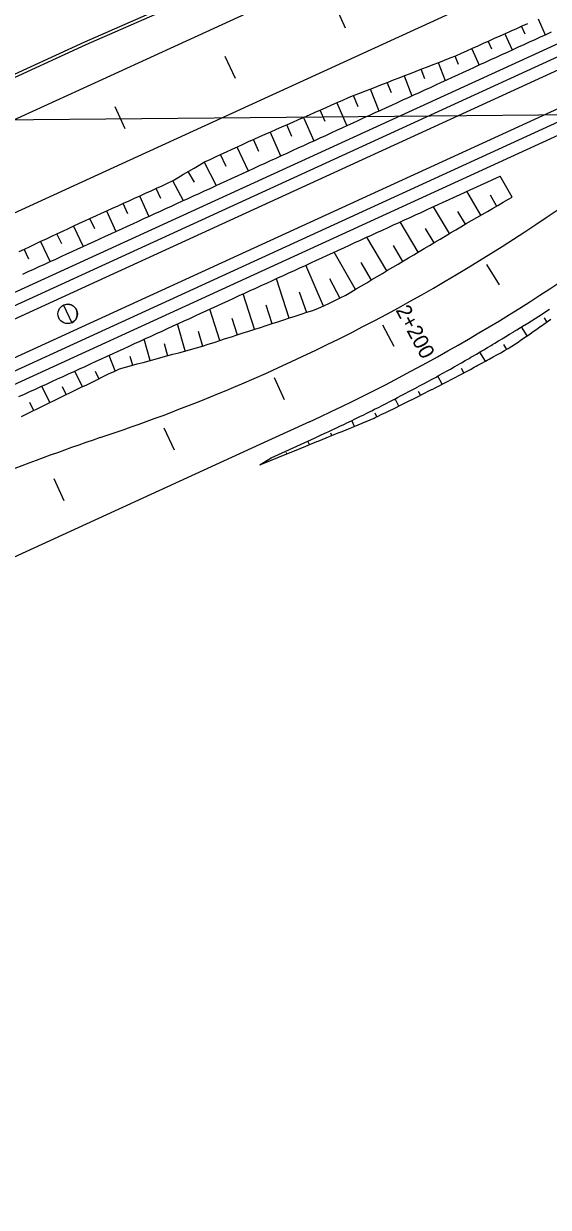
# Model space of a CAD drawing. Extents: x 6503541 to 6503743, y 5888004 to 5888145.
# Drawn here: x 6503640.538 to 6503641.577, y 5888070.229 to 5888072.574 of the extents above; entities that cross this region are included whole.
import ezdxf

# ---------------------------------------------------------------- set-up
doc = ezdxf.new("R2010")
doc.units = 0
doc.layers.add('12', color=7, linetype='Continuous')
doc.layers.add('tabela', color=7, linetype='Continuous')

msp = doc.modelspace()

# ---------------------------------------------------------------- linework, layer by layer
at = {"layer": '12'}
for p, q in [((6503641.6842, 5888072.9891), (6503640.659, 5888072.5377)), ((6503641.6866, 5888072.9836), (6503640.6615, 5888072.5322)), ((6503641.5771, 5888072.8686), (6503640.6941, 5888072.4638)), ((6503641.6471, 5888072.7159), (6503640.7641, 5888072.311)), ((6503637.3116, 5888070.5709), (6503641.7244, 5888072.5939)), ((6503624.2939, 5888064.5761), (6503641.7343, 5888072.5724)), ((6503641.531, 5888072.5533), (6503641.5238, 5888072.5692)), ((6503641.5567, 5888072.584), (6503641.5706, 5888072.5522)), ((6503624.3039, 5888064.5543), (6503641.7443, 5888072.5505)), ((6503641.491, 5888072.5544), (6503641.5055, 5888072.5224)), ((6503640.659, 5888072.5377), (6503637.1578, 5888070.9324)), ((6503640.6615, 5888072.5322), (6503637.1603, 5888070.9269)), ((6503641.4254, 5888072.5248), (6503641.44, 5888072.4923)), ((6503641.4655, 5888072.5235), (6503641.4582, 5888072.5396)), ((6503641.359, 5888072.4971), (6503641.3728, 5888072.4615)), ((6503641.3994, 5888072.4935), (6503641.3925, 5888072.5101)), ((6503624.3329, 5888064.491), (6503641.7733, 5888072.4873)), ((6503641.3327, 5888072.4653), (6503641.3254, 5888072.484)), ((6503624.3429, 5888064.4692), (6503641.7833, 5888072.4655)), ((6503640.6941, 5888072.4638), (6503637.182, 5888070.8535)), ((6503641.2664, 5888072.4372), (6503641.2583, 5888072.458)), ((6503641.2918, 5888072.471), (6503641.3072, 5888072.4315)), ((6503638.9077, 5888071.1206), (6503641.7933, 5888072.4436)), ((6503641.2004, 5888072.4093), (6503641.1912, 5888072.4319)), ((6503641.2247, 5888072.445), (6503641.2417, 5888072.4014)), ((6503641.1354, 5888072.3802), (6503641.1252, 5888072.403)), ((6503641.1581, 5888072.4177), (6503641.178, 5888072.3722)), ((6503641.0923, 5888072.3885), (6503641.1126, 5888072.3422)), ((6503641.0263, 5888072.3596), (6503641.0471, 5888072.3122)), ((6503641.0696, 5888072.3506), (6503641.0593, 5888072.3741)), ((6503641.0041, 5888072.3213), (6503640.9934, 5888072.3451)), ((6503640.7641, 5888072.311), (6503640.0841, 5888071.9993)), ((6503640.939, 5888072.2913), (6503640.928, 5888072.3149)), ((6503640.9607, 5888072.33), (6503640.9826, 5888072.2826)), ((6503640.8954, 5888072.2997), (6503640.9195, 5888072.2537)), ((6503640.8332, 5888072.2634), (6503640.8542, 5888072.2237)), ((6503640.8766, 5888072.2606), (6503640.8643, 5888072.2816)), ((6503641.5057, 5888072.2309), (6503641.4818, 5888072.2723)), ((6503640.81, 5888072.2279), (6503640.8007, 5888072.248)), ((6503641.4434, 5888072.1949), (6503641.4161, 5888072.2422)), ((6503640.7444, 5888072.1979), (6503640.7352, 5888072.2182)), ((6503640.7679, 5888072.2331), (6503640.7863, 5888072.1926)), ((6503641.4618, 5888072.2351), (6503641.4746, 5888072.2129)), ((6503640.7024, 5888072.2033), (6503640.7209, 5888072.1626)), ((6503641.3813, 5888072.1585), (6503641.3496, 5888072.2117)), ((6503641.3976, 5888072.2019), (6503641.4122, 5888072.1768)), ((6503640.6369, 5888072.1733), (6503640.6558, 5888072.1328)), ((6503640.6789, 5888072.1681), (6503640.6696, 5888072.1884)), ((6503641.3194, 5888072.1216), (6503641.2838, 5888072.1815)), ((6503641.3335, 5888072.1683), (6503641.3503, 5888072.1401)), ((6503640.6138, 5888072.1379), (6503640.6043, 5888072.158)), ((6503641.2575, 5888072.0848), (6503641.218, 5888072.1513)), ((6503640.5485, 5888072.1076), (6503640.5392, 5888072.1275)), ((6503640.5717, 5888072.1428), (6503640.5905, 5888072.1028)), ((6503641.1956, 5888072.048), (6503641.1532, 5888072.1216)), ((6503641.2697, 5888072.1348), (6503641.2885, 5888072.1032)), ((6503641.2058, 5888072.1013), (6503641.2266, 5888072.0664)), ((6503641.1318, 5888072.0149), (6503641.0971, 5888072.0959)), ((6503641.0639, 5888071.9911), (6503641.0386, 5888072.0691)), ((6503641.1441, 5888072.0693), (6503641.1642, 5888072.0305)), ((6503640.9954, 5888071.9689), (6503640.9727, 5888072.0389)), ((6503641.0839, 5888072.0428), (6503641.0981, 5888072.0022)), ((6503640.9269, 5888071.9467), (6503640.9068, 5888072.0087)), ((6503641.0177, 5888072.017), (6503641.0296, 5888071.98)), ((6503640.9505, 5888071.9908), (6503640.9611, 5888071.9578)), ((6503640.858, 5888071.9259), (6503640.8432, 5888071.9795)), ((6503640.8838, 5888071.9649), (6503640.8926, 5888071.9356)), ((6503640.7885, 5888071.907), (6503640.777, 5888071.9492)), ((6503640.8167, 5888071.9404), (6503640.8233, 5888071.9164)), ((6503640.7196, 5888071.8865), (6503640.7073, 5888071.9172)), ((6503640.7484, 5888071.9156), (6503640.7538, 5888071.8975)), ((6503640.6548, 5888071.8551), (6503640.6397, 5888071.8862)), ((6503640.6798, 5888071.886), (6503640.6872, 5888071.8708)), ((6503640.5901, 5888071.8235), (6503640.5742, 5888071.8562)), ((6503640.6147, 5888071.8552), (6503640.6225, 5888071.8393)), ((6503640.5496, 5888071.8245), (6503640.5577, 5888071.8078)), ((6503641.1042, 5888071.7858), (6503641.0219, 5888071.7481)), ((6503641.0219, 5888071.7481), (6503638.8257, 5888070.7411)), ((6503640.69, 5888071.7543), (6503640.7194, 5888071.7644))]:
    msp.add_line(p, q, dxfattribs=at)
for points in [[(6503641.1757, 5888072.5657), (6503641.1557, 5888072.6094)], [(6503640.5292, 5888072.1228), (6503640.54, 5888072.1279), (6503640.5509, 5888072.133), (6503640.5617, 5888072.1381), (6503640.5726, 5888072.1432), (6503640.5835, 5888072.1483), (6503640.5943, 5888072.1534), (6503640.6052, 5888072.1585), (6503640.6161, 5888072.1635), (6503640.6269, 5888072.1686), (6503640.6378, 5888072.1737), (6503640.6487, 5888072.1788), (6503640.6596, 5888072.1839), (6503640.6705, 5888072.1888), (6503640.6814, 5888072.1938), (6503640.6923, 5888072.1988), (6503640.7033, 5888072.2037), (6503640.7142, 5888072.2087), (6503640.7251, 5888072.2136), (6503640.736, 5888072.2186), (6503640.747, 5888072.2236), (6503640.7579, 5888072.2285), (6503640.7688, 5888072.2335), (6503640.7797, 5888072.2385), (6503640.7907, 5888072.2434), (6503640.8016, 5888072.2484), (6503640.8125, 5888072.2533), (6503640.8234, 5888072.2583), (6503640.8341, 5888072.2638), (6503640.8445, 5888072.2699), (6503640.8549, 5888072.276), (6503640.8653, 5888072.2821), (6503640.8757, 5888072.2882), (6503640.8861, 5888072.2943), (6503640.8966, 5888072.3004), (6503640.9074, 5888072.3054), (6503640.9183, 5888072.3105), (6503640.9292, 5888072.3155), (6503640.9401, 5888072.3205), (6503640.951, 5888072.3256), (6503640.9619, 5888072.3306), (6503640.9728, 5888072.3356), (6503640.9837, 5888072.3407), (6503640.9946, 5888072.3457), (6503641.0056, 5888072.3505), (6503641.0166, 5888072.3553), (6503641.0276, 5888072.3601), (6503641.0386, 5888072.365), (6503641.0496, 5888072.3698), (6503641.0605, 5888072.3746), (6503641.0715, 5888072.3794), (6503641.0825, 5888072.3842), (6503641.0935, 5888072.3891), (6503641.1045, 5888072.3939), (6503641.1155, 5888072.3987), (6503641.1265, 5888072.4035), (6503641.1375, 5888072.4083), (6503641.1484, 5888072.4133), (6503641.1593, 5888072.4183), (6503641.1703, 5888072.423), (6503641.1814, 5888072.4278), (6503641.1924, 5888072.4324), (6503641.2036, 5888072.4368), (6503641.2149, 5888072.4411), (6503641.2261, 5888072.4455), (6503641.2373, 5888072.4498), (6503641.2485, 5888072.4542), (6503641.2597, 5888072.4585), (6503641.2709, 5888072.4629), (6503641.2821, 5888072.4672), (6503641.2933, 5888072.4716), (6503641.3045, 5888072.4759), (6503641.3157, 5888072.4803), (6503641.3269, 5888072.4846), (6503641.3381, 5888072.489), (6503641.3493, 5888072.4933), (6503641.3605, 5888072.4977), (6503641.3718, 5888072.502), (6503641.383, 5888072.5064), (6503641.3942, 5888072.5107), (6503641.4051, 5888072.5156), (6503641.4161, 5888072.5205), (6503641.427, 5888072.5255), (6503641.4379, 5888072.5304), (6503641.4489, 5888072.5354), (6503641.4598, 5888072.5403), (6503641.4707, 5888072.5453), (6503641.4817, 5888072.5502), (6503641.4926, 5888072.5551), (6503641.5036, 5888072.5601), (6503641.5145, 5888072.565), (6503641.5254, 5888072.5699), (6503641.5364, 5888072.5749)], [(6503640.5364, 5888072.0781), (6503640.5473, 5888072.0831), (6503640.5583, 5888072.0881), (6503640.5692, 5888072.0931), (6503640.5801, 5888072.0981), (6503640.591, 5888072.1031), (6503640.6019, 5888072.1081), (6503640.6128, 5888072.1131), (6503640.6237, 5888072.1181), (6503640.6346, 5888072.1231), (6503640.6455, 5888072.1281), (6503640.6564, 5888072.1331), (6503640.6673, 5888072.1381), (6503640.6782, 5888072.1431), (6503640.6892, 5888072.1481), (6503640.7001, 5888072.1531), (6503640.711, 5888072.1581), (6503640.7219, 5888072.1631), (6503640.7328, 5888072.1681), (6503640.7437, 5888072.1731), (6503640.7546, 5888072.1781), (6503640.7655, 5888072.1831), (6503640.7764, 5888072.1881), (6503640.7873, 5888072.1931), (6503640.7982, 5888072.1981), (6503640.8091, 5888072.2031), (6503640.8201, 5888072.2081), (6503640.831, 5888072.2131), (6503640.8419, 5888072.2181), (6503640.8528, 5888072.2231), (6503640.8637, 5888072.2281), (6503640.8746, 5888072.2331), (6503640.8855, 5888072.2381), (6503640.8964, 5888072.2431), (6503640.9073, 5888072.2481), (6503640.9182, 5888072.2531), (6503640.9291, 5888072.2581), (6503640.94, 5888072.2631), (6503640.9509, 5888072.2681), (6503640.9619, 5888072.2731), (6503640.9728, 5888072.2781), (6503640.9837, 5888072.2831), (6503640.9946, 5888072.2881), (6503641.0055, 5888072.2931), (6503641.0164, 5888072.2981), (6503641.0273, 5888072.3031), (6503641.0382, 5888072.3081), (6503641.0491, 5888072.3131), (6503641.06, 5888072.3181), (6503641.0709, 5888072.3231), (6503641.0818, 5888072.3281), (6503641.0928, 5888072.3331), (6503641.1037, 5888072.3381), (6503641.1146, 5888072.3431), (6503641.1255, 5888072.3481), (6503641.1364, 5888072.3531), (6503641.1473, 5888072.3581), (6503641.1582, 5888072.3631), (6503641.1691, 5888072.3681), (6503641.18, 5888072.3731), (6503641.1909, 5888072.3781), (6503641.2018, 5888072.3831), (6503641.2127, 5888072.3882), (6503641.2237, 5888072.3932), (6503641.2346, 5888072.3982), (6503641.2455, 5888072.4032), (6503641.2564, 5888072.4082), (6503641.2673, 5888072.4132), (6503641.2782, 5888072.4182), (6503641.2891, 5888072.4232), (6503641.3, 5888072.4282), (6503641.3109, 5888072.4332), (6503641.3218, 5888072.4382), (6503641.3327, 5888072.4432), (6503641.3436, 5888072.4482), (6503641.3546, 5888072.4532), (6503641.3655, 5888072.4582), (6503641.3764, 5888072.4632), (6503641.3873, 5888072.4682), (6503641.3982, 5888072.4732), (6503641.4091, 5888072.4782), (6503641.42, 5888072.4832), (6503641.4309, 5888072.4882), (6503641.4418, 5888072.4932), (6503641.4527, 5888072.4982), (6503641.4636, 5888072.5032), (6503641.4745, 5888072.5082), (6503641.4854, 5888072.5132), (6503641.4964, 5888072.5182), (6503641.5073, 5888072.5232), (6503641.5182, 5888072.5282), (6503641.5291, 5888072.5332), (6503641.54, 5888072.5382), (6503641.5509, 5888072.5432), (6503641.5618, 5888072.5482), (6503641.5727, 5888072.5532), (6503641.5836, 5888072.5582)], [(6503640.9575, 5888072.4657), (6503640.9375, 5888072.5094)], [(6503640.7394, 5888072.3657), (6503640.7193, 5888072.4093)], [(6503640.5289, 5888071.8354), (6503640.5398, 5888071.8404), (6503640.5507, 5888071.8454), (6503640.5616, 5888071.8504), (6503640.5725, 5888071.8554), (6503640.5834, 5888071.8604), (6503640.5943, 5888071.8654), (6503640.6052, 5888071.8704), (6503640.6162, 5888071.8754), (6503640.6271, 5888071.8804), (6503640.638, 5888071.8854), (6503640.6489, 5888071.8904), (6503640.6598, 5888071.8954), (6503640.6707, 5888071.9004), (6503640.6816, 5888071.9054), (6503640.6925, 5888071.9104), (6503640.7034, 5888071.9154), (6503640.7143, 5888071.9204), (6503640.7252, 5888071.9254), (6503640.7361, 5888071.9304), (6503640.7471, 5888071.9354), (6503640.758, 5888071.9404), (6503640.7689, 5888071.9454), (6503640.7798, 5888071.9504), (6503640.7907, 5888071.9554), (6503640.8016, 5888071.9604), (6503640.8125, 5888071.9654), (6503640.8234, 5888071.9704), (6503640.8343, 5888071.9754), (6503640.8452, 5888071.9804), (6503640.8561, 5888071.9854), (6503640.867, 5888071.9905), (6503640.8779, 5888071.9955), (6503640.8889, 5888072.0005), (6503640.8998, 5888072.0055), (6503640.9107, 5888072.0105), (6503640.9216, 5888072.0155), (6503640.9325, 5888072.0205), (6503640.9434, 5888072.0255), (6503640.9543, 5888072.0305), (6503640.9652, 5888072.0355), (6503640.9761, 5888072.0405), (6503640.987, 5888072.0455), (6503640.9979, 5888072.0505), (6503641.0088, 5888072.0555), (6503641.0198, 5888072.0605), (6503641.0307, 5888072.0655), (6503641.0416, 5888072.0705), (6503641.0525, 5888072.0755), (6503641.0634, 5888072.0805), (6503641.0743, 5888072.0855), (6503641.0852, 5888072.0905), (6503641.0961, 5888072.0955), (6503641.107, 5888072.1005), (6503641.1179, 5888072.1055), (6503641.1288, 5888072.1105), (6503641.1397, 5888072.1155), (6503641.1507, 5888072.1205), (6503641.1616, 5888072.1255), (6503641.1725, 5888072.1305), (6503641.1834, 5888072.1355), (6503641.1943, 5888072.1405), (6503641.2052, 5888072.1455), (6503641.2161, 5888072.1505), (6503641.227, 5888072.1555), (6503641.2379, 5888072.1605), (6503641.2488, 5888072.1655), (6503641.2597, 5888072.1705), (6503641.2706, 5888072.1755), (6503641.2815, 5888072.1805), (6503641.2925, 5888072.1855), (6503641.3034, 5888072.1905), (6503641.3143, 5888072.1955), (6503641.3252, 5888072.2005), (6503641.3361, 5888072.2055), (6503641.347, 5888072.2105), (6503641.3579, 5888072.2155), (6503641.3688, 5888072.2205), (6503641.3797, 5888072.2255), (6503641.3906, 5888072.2305), (6503641.4015, 5888072.2355), (6503641.4124, 5888072.2405), (6503641.4234, 5888072.2455), (6503641.4343, 5888072.2505), (6503641.4452, 5888072.2555), (6503641.4561, 5888072.2605), (6503641.467, 5888072.2655), (6503641.4818, 5888072.2723)], [(6503640.5337, 5888071.7961), (6503640.5445, 5888071.8013), (6503640.5553, 5888071.8066), (6503640.5661, 5888071.8118), (6503640.5769, 5888071.8171), (6503640.5877, 5888071.8224), (6503640.5985, 5888071.8276), (6503640.6093, 5888071.8329), (6503640.6201, 5888071.8381), (6503640.6308, 5888071.8434), (6503640.6416, 5888071.8486), (6503640.6524, 5888071.8539), (6503640.6632, 5888071.8591), (6503640.674, 5888071.8644), (6503640.6848, 5888071.8696), (6503640.6956, 5888071.875), (6503640.7061, 5888071.8808), (6503640.7172, 5888071.8855), (6503640.7282, 5888071.8902), (6503640.7398, 5888071.8937), (6503640.7515, 5888071.8969), (6503640.7633, 5888071.9001), (6503640.775, 5888071.9033), (6503640.7867, 5888071.9065), (6503640.7985, 5888071.9097), (6503640.8102, 5888071.9129), (6503640.8219, 5888071.9161), (6503640.8337, 5888071.9193), (6503640.8454, 5888071.9225), (6503640.8571, 5888071.9257), (6503640.8689, 5888071.9288), (6503640.8806, 5888071.932), (6503640.8922, 5888071.9355), (6503640.9037, 5888071.9392), (6503640.9152, 5888071.9429), (6503640.9267, 5888071.9467), (6503640.9382, 5888071.9504), (6503640.9497, 5888071.9541), (6503640.9612, 5888071.9578), (6503640.9727, 5888071.9616), (6503640.9842, 5888071.9653), (6503640.9957, 5888071.969), (6503641.0072, 5888071.9727), (6503641.0187, 5888071.9764), (6503641.0302, 5888071.9802), (6503641.0417, 5888071.9839), (6503641.0532, 5888071.9876), (6503641.0647, 5888071.9913), (6503641.0761, 5888071.9951), (6503641.0876, 5888071.9988), (6503641.0991, 5888072.0025), (6503641.1106, 5888072.0062), (6503641.1219, 5888072.0105), (6503641.1328, 5888072.0154), (6503641.1437, 5888072.0205), (6503641.1545, 5888072.0257), (6503641.1653, 5888072.031), (6503641.176, 5888072.0364), (6503641.1864, 5888072.0425), (6503641.1968, 5888072.0487), (6503641.2071, 5888072.0549), (6503641.2175, 5888072.061), (6503641.2279, 5888072.0672), (6503641.2383, 5888072.0734), (6503641.2486, 5888072.0796), (6503641.259, 5888072.0857), (6503641.2694, 5888072.0919), (6503641.2797, 5888072.0981), (6503641.2901, 5888072.1042), (6503641.3005, 5888072.1104), (6503641.3109, 5888072.1166), (6503641.3212, 5888072.1227), (6503641.3316, 5888072.1289), (6503641.342, 5888072.1351), (6503641.3523, 5888072.1412), (6503641.3627, 5888072.1474), (6503641.3731, 5888072.1536), (6503641.3835, 5888072.1598), (6503641.3938, 5888072.1659), (6503641.4042, 5888072.1721), (6503641.4146, 5888072.1782), (6503641.425, 5888072.1843), (6503641.4355, 5888072.1903), (6503641.4459, 5888072.1963), (6503641.4564, 5888072.2023), (6503641.4668, 5888072.2084), (6503641.4772, 5888072.2144), (6503641.4877, 5888072.2204), (6503641.4981, 5888072.2264), (6503641.5057, 5888072.2309)], [(6503641.4806, 5888072.0567), (6503641.4551, 5888072.0974)], [(6503640.6174, 5888072.0167), (6503640.6334, 5888071.9818)], [(6503641.0058, 5888071.7), (6503641.0284, 5888071.7141), (6503641.0502, 5888071.7241), (6503641.072, 5888071.7341), (6503641.0939, 5888071.7441), (6503641.1157, 5888071.7541), (6503641.1181, 5888071.7552), (6503641.1259, 5888071.7588), (6503641.1336, 5888071.7623), (6503641.1381, 5888071.7644), (6503641.1413, 5888071.7659), (6503641.149, 5888071.7695), (6503641.1567, 5888071.7732), (6503641.1606, 5888071.775), (6503641.1643, 5888071.7768), (6503641.172, 5888071.7805), (6503641.1797, 5888071.7841), (6503641.1829, 5888071.7857), (6503641.1873, 5888071.7878), (6503641.195, 5888071.7915), (6503641.2026, 5888071.7953), (6503641.2052, 5888071.7965), (6503641.2102, 5888071.799), (6503641.2179, 5888071.8028), (6503641.2255, 5888071.8066), (6503641.2275, 5888071.8076), (6503641.2331, 5888071.8104), (6503641.2407, 5888071.8142), (6503641.2483, 5888071.818), (6503641.2496, 5888071.8187), (6503641.2558, 5888071.8219), (6503641.2634, 5888071.8258), (6503641.271, 5888071.8297), (6503641.2717, 5888071.83), (6503641.2785, 5888071.8336), (6503641.286, 5888071.8375), (6503641.2936, 5888071.8414), (6503641.2937, 5888071.8415), (6503641.3011, 5888071.8454), (6503641.3086, 5888071.8494), (6503641.3156, 5888071.8531), (6503641.3161, 5888071.8534), (6503641.3236, 5888071.8574), (6503641.3311, 5888071.8614), (6503641.3374, 5888071.8649), (6503641.3386, 5888071.8655), (6503641.346, 5888071.8695), (6503641.3535, 5888071.8736), (6503641.3592, 5888071.8768), (6503641.3609, 5888071.8777), (6503641.3683, 5888071.8818), (6503641.3758, 5888071.886), (6503641.3809, 5888071.8888), (6503641.3832, 5888071.8901), (6503641.3906, 5888071.8943), (6503641.398, 5888071.8985), (6503641.4025, 5888071.901), (6503641.4054, 5888071.9027), (6503641.4128, 5888071.9069), (6503641.4201, 5888071.9112), (6503641.424, 5888071.9134), (6503641.4275, 5888071.9154), (6503641.4348, 5888071.9197), (6503641.4422, 5888071.924), (6503641.4454, 5888071.9259), (6503641.4495, 5888071.9283), (6503641.4568, 5888071.9326), (6503641.4641, 5888071.937), (6503641.4667, 5888071.9385), (6503641.4714, 5888071.9413), (6503641.4787, 5888071.9457), (6503641.486, 5888071.9501), (6503641.488, 5888071.9513), (6503641.4932, 5888071.9545), (6503641.5005, 5888071.9589), (6503641.5077, 5888071.9634), (6503641.5091, 5888071.9642), (6503641.515, 5888071.9678), (6503641.5222, 5888071.9723), (6503641.5294, 5888071.9768), (6503641.5302, 5888071.9773), (6503641.5366, 5888071.9813), (6503641.5438, 5888071.9859), (6503641.551, 5888071.9904), (6503641.5512, 5888071.9905), (6503641.5582, 5888071.995), (6503641.5653, 5888071.9995), (6503641.5721, 5888072.0039), (6503641.5725, 5888072.0041), (6503641.5796, 5888072.0088)], [(6503641.0058, 5888071.7), (6503641.0302, 5888071.7101), (6503641.0525, 5888071.7192), (6503641.0747, 5888071.7283), (6503641.0969, 5888071.7374), (6503641.1191, 5888071.7465), (6503641.1217, 5888071.7475), (6503641.1296, 5888071.7507), (6503641.1375, 5888071.7538), (6503641.1422, 5888071.7557), (6503641.1454, 5888071.757), (6503641.1534, 5888071.7602), (6503641.1613, 5888071.7634), (6503641.1653, 5888071.765), (6503641.1692, 5888071.7666), (6503641.1771, 5888071.7699), (6503641.185, 5888071.7731), (6503641.1883, 5888071.7745), (6503641.1929, 5888071.7764), (6503641.2007, 5888071.7797), (6503641.2086, 5888071.783), (6503641.2113, 5888071.7842), (6503641.2165, 5888071.7864), (6503641.2244, 5888071.7897), (6503641.2322, 5888071.7931), (6503641.2342, 5888071.794), (6503641.2399, 5888071.7967), (6503641.2476, 5888071.8004), (6503641.2553, 5888071.8042), (6503641.2567, 5888071.8048), (6503641.263, 5888071.8079), (6503641.2707, 5888071.8116), (6503641.2783, 5888071.8154), (6503641.2791, 5888071.8158), (6503641.286, 5888071.8192), (6503641.2936, 5888071.823), (6503641.3013, 5888071.8268), (6503641.3014, 5888071.8268), (6503641.3089, 5888071.8306), (6503641.3165, 5888071.8345), (6503641.3236, 5888071.838), (6503641.3242, 5888071.8383), (6503641.3318, 5888071.8421), (6503641.3394, 5888071.846), (6503641.3459, 5888071.8493), (6503641.347, 5888071.8499), (6503641.3546, 5888071.8538), (6503641.3622, 5888071.8577), (6503641.3681, 5888071.8607), (6503641.3698, 5888071.8616), (6503641.3774, 5888071.8655), (6503641.385, 5888071.8695), (6503641.3902, 5888071.8722), (6503641.3926, 5888071.8735), (6503641.4001, 5888071.8774), (6503641.4077, 5888071.8814), (6503641.4122, 5888071.8839), (6503641.4152, 5888071.8855), (6503641.4228, 5888071.8895), (6503641.4303, 5888071.8936), (6503641.4342, 5888071.8957), (6503641.4378, 5888071.8976), (6503641.4453, 5888071.9017), (6503641.4528, 5888071.9058), (6503641.4561, 5888071.9076), (6503641.4603, 5888071.9099), (6503641.4678, 5888071.9141), (6503641.4753, 5888071.9182), (6503641.478, 5888071.9197), (6503641.4828, 5888071.9224), (6503641.4902, 5888071.9266), (6503641.4977, 5888071.9308), (6503641.4997, 5888071.9319), (6503641.505, 5888071.9352), (6503641.5121, 5888071.94), (6503641.5192, 5888071.9448), (6503641.5205, 5888071.9457), (6503641.5262, 5888071.9497), (6503641.5333, 5888071.9545), (6503641.5403, 5888071.9594), (6503641.5411, 5888071.96), (6503641.5473, 5888071.9643), (6503641.5543, 5888071.9692), (6503641.5613, 5888071.9741), (6503641.5615, 5888071.9743), (6503641.5683, 5888071.9791), (6503641.5752, 5888071.9841), (6503641.5818, 5888071.9888)], [(6503641.5745, 5888071.9835), (6503641.5695, 5888071.9913)], [(6503641.2489, 5888071.978), (6503641.2715, 5888071.9357)], [(6503641.535, 5888071.9557), (6503641.524, 5888071.9734)], [(6503641.4947, 5888071.9291), (6503641.4889, 5888071.9387)], [(6503641.4525, 5888071.9056), (6503641.4418, 5888071.9238)], [(6503641.41, 5888071.8827), (6503641.4051, 5888071.8912)], [(6503641.0548, 5888071.8292), (6503641.0348, 5888071.8728)], [(6503641.3672, 5888071.8602), (6503641.3584, 5888071.8763)], [(6503641.3242, 5888071.8383), (6503641.3202, 5888071.8459)], [(6503641.2811, 5888071.8168), (6503641.2737, 5888071.8311)], [(6503641.2377, 5888071.7957), (6503641.2343, 5888071.8025)], [(6503640.8367, 5888071.7291), (6503640.8167, 5888071.7728)], [(6503641.1934, 5888071.7766), (6503641.1879, 5888071.7881)], [(6503641.1042, 5888071.7404), (6503641.1009, 5888071.7473)], [(6503641.1488, 5888071.7584), (6503641.1467, 5888071.7629)], [(6503641.0597, 5888071.7221), (6503641.0585, 5888071.7247)], [(6503640.6185, 5888071.6291), (6503640.5985, 5888071.6727)]]:
    msp.add_lwpolyline(points, dxfattribs=at)
msp.add_circle((6503640.6254, 5888071.9993), 0.0192, dxfattribs=at)
for centre, radius, start, end in [((6503639.5533, 5888075.1703), 3.6, 293.178, 306.6935), ((6503639.6038, 5888075.0582), 3.6, 294.6311, 306.6935), ((6503640.6254, 5888071.9993), 0.0192, 350.1838, 114.6311), ((6503640.6254, 5888071.9993), 0.0192, 294.6311, 350.1838), ((6503639.5533, 5888075.1703), 3.6, 288.9, 293.178), ((6503642.2448, 5888067.2131), 4.8, 108.9, 114.6311)]:
    msp.add_arc(centre, radius, start, end, dxfattribs=at)
at = {"layer": 'tabela'}
msp.add_line((6503634.7976, 5888072.3306), (6503642.0331, 5888072.3982), dxfattribs=at)

# ---------------------------------------------------------------- texts
at = {"layer": '12'}
msp.add_text('2+200', height=0.03, rotation=298.1066, dxfattribs=at).set_placement((6503641.2742, 5888072.007))

doc.saveas('drawing.dxf')
